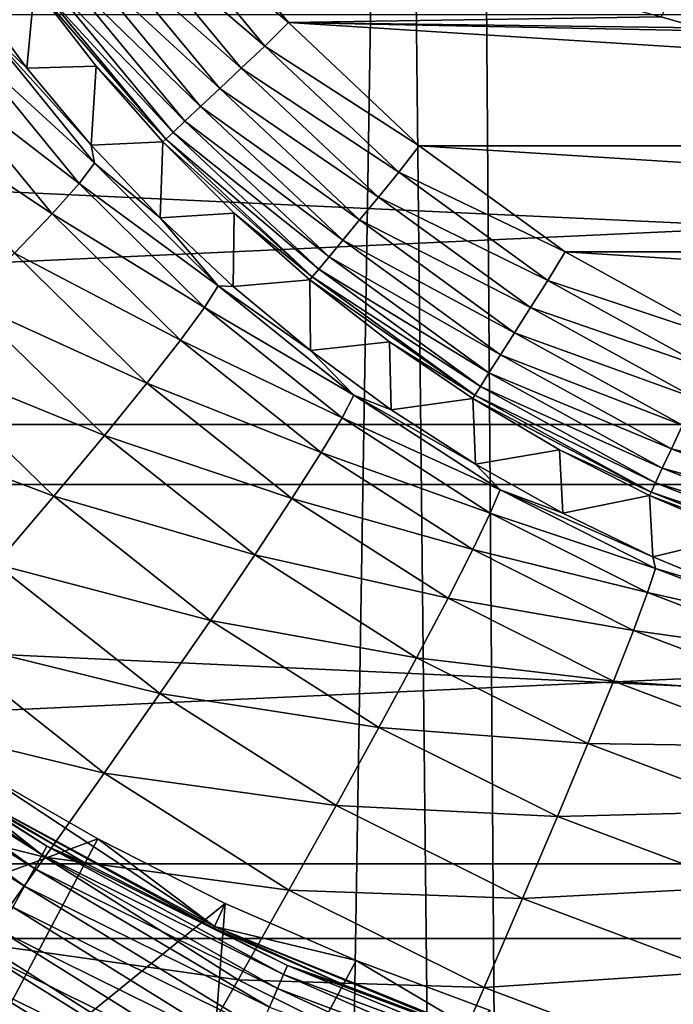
# Model space of a CAD drawing. Header units: metres. Extents: x -22 to 22, y 0 to 204.
# Tile 380 of 497: x -5.31 to -2.67, y 171.73 to 175.71. Entities that reach past the tile are written whole.
import ezdxf

# ---------------------------------------------------------------- set-up
doc = ezdxf.new("R2010")
doc.units = ezdxf.units.M
doc.layers.add('solid_002_SW0002', color=7, linetype='CONTINUOUS')
doc.layers.add('solid_002_SW0002_01', color=7, linetype='CONTINUOUS')

msp = doc.modelspace()

# ---------------------------------------------------------------- linework, layer by layer
at = {"layer": 'solid_002_SW0002'}
for points in [[(-3.77746, 182.678665, 261.764374), (-5.664724, 182.692719, 261.871124), (-5.436296, 81.178215, 275.220306)], [(-3.77746, 182.678665, 261.764374), (-5.436296, 81.178215, 275.220306), (-2.719687, 81.176041, 275.085602)], [(-3.472393, 182.67691, 261.751129), (-3.77746, 182.678665, 261.764374), (-2.719687, 81.176041, 275.085602)], [(-1.887785, 182.670227, 261.700287), (-3.472393, 182.67691, 261.751129), (-2.719687, 81.176041, 275.085602)], [(-1.887785, 182.670227, 261.700287), (-2.719687, 81.176041, 275.085602), (0, 81.175316, 275.040649)], [(-4.793009, 176.177673, 241.263153), (-4.687309, 176.261978, 241.25), (-4.223386, 175.700531, 241.25)], [(-2.715771, 175.723358, 241.25), (-4.223386, 175.700531, 241.25), (-4.687309, 176.261978, 241.25)], [(-4.898274, 176.101196, 241.30217), (-4.793009, 176.177673, 241.263153), (-4.318764, 175.604416, 241.263153)], [(-4.318764, 175.604416, 241.263153), (-4.793009, 176.177673, 241.263153), (-4.223386, 175.700531, 241.25)], [(-2.481523, 176.172821, 241.745636), (-2.56206, 175.679047, 241.25), (-2.715771, 175.723358, 241.25)], [(-4.995461, 176.030579, 241.365585), (-4.898274, 176.101196, 241.30217), (-4.413614, 175.515335, 241.30217)], [(-4.413614, 175.515335, 241.30217), (-4.898274, 176.101196, 241.30217), (-4.318764, 175.604416, 241.263153)], [(-5.080908, 175.968506, 241.451004), (-4.995461, 176.030579, 241.365585), (-4.501184, 175.433105, 241.365585)], [(-4.501184, 175.433105, 241.365585), (-4.995461, 176.030579, 241.365585), (-4.413614, 175.515335, 241.30217)], [(-5.151399, 175.917282, 241.555222), (-5.080908, 175.968506, 241.451004), (-4.578176, 175.360809, 241.451004)], [(-4.578176, 175.360809, 241.451004), (-5.080908, 175.968506, 241.451004), (-4.501184, 175.433105, 241.365585)], [(20.197836, 175.91188, 0.72), (-20.197836, 175.91188, 0.72), (-19.582014, 174.07486, 0.72)], [(-5.204278, 175.878876, 241.674301), (-5.151399, 175.917282, 241.555222), (-4.641693, 175.301163, 241.555222)], [(-4.641693, 175.301163, 241.555222), (-5.151399, 175.917282, 241.555222), (-4.578176, 175.360809, 241.451004)], [(-5.280659, 175.51622, 254.718216), (-5.521812, 175.84259, 254.74678), (-5.249965, 175.845673, 241.93779)], [(-5.280659, 175.51622, 254.718216), (-5.249965, 175.845673, 241.93779), (-5.000102, 175.52356, 241.93779)], [(-4.719325, 175.228256, 241.803772), (-5.249965, 175.845673, 241.93779), (-5.237556, 175.854691, 241.803772)], [(-4.719325, 175.228256, 241.803772), (-5.000102, 175.52356, 241.93779), (-5.249965, 175.845673, 241.93779)], [(-5.237556, 175.854691, 241.803772), (-5.204278, 175.878876, 241.674301), (-4.68934, 175.256424, 241.674301)], [(-4.719325, 175.228256, 241.803772), (-5.237556, 175.854691, 241.803772), (-4.68934, 175.256424, 241.674301)], [(-4.68934, 175.256424, 241.674301), (-5.204278, 175.878876, 241.674301), (-4.641693, 175.301163, 241.555222)], [(-5.452574, 175.67865, 255.166168), (-5.521812, 175.84259, 254.74678), (-5.280659, 175.51622, 254.718216)], [(20.239058, 173.833023), (-20.239056, 173.833023), (-20.874525, 175.732819)], [(20.874525, 175.732819), (20.239058, 173.833023), (-20.874525, 175.732819)], [(-4.318764, 175.604416, 241.263153), (-4.223386, 175.700531, 241.25), (-3.694236, 175.20256, 241.25)], [(-2.715771, 175.723358, 241.25), (-2.56206, 175.679047, 241.25), (-4.223386, 175.700531, 241.25)], [(3.694235, 175.20256, 241.25), (-3.694236, 175.20256, 241.25), (-4.223386, 175.700531, 241.25)], [(-2.4, 175.663651, 241.25), (3.694235, 175.20256, 241.25), (-4.223386, 175.700531, 241.25)], [(-2.56206, 175.679047, 241.25), (-2.4, 175.663651, 241.25), (-4.223386, 175.700531, 241.25)], [(-5.452574, 175.67865, 255.166168), (-5.007195, 175.132477, 255.118469), (-5.522742, 175.601944, 255.591431)], [(-5.452574, 175.67865, 255.166168), (-5.280659, 175.51622, 254.718216), (-5.020315, 175.205078, 254.690903)], [(-5.452574, 175.67865, 255.166168), (-5.020315, 175.205078, 254.690903), (-5.007195, 175.132477, 255.118469)], [(-5.522742, 175.601944, 255.591431), (-5.070084, 175.050095, 255.543808), (-5.642716, 175.490219, 255.99736)], [(-5.007195, 175.132477, 255.118469), (-5.070084, 175.050095, 255.543808), (-5.522742, 175.601944, 255.591431)], [(-4.413614, 175.515335, 241.30217), (-4.318764, 175.604416, 241.263153), (-3.776409, 175.095108, 241.263153)], [(-3.776409, 175.095108, 241.263153), (-4.318764, 175.604416, 241.263153), (-3.694236, 175.20256, 241.25)], [(-5.642716, 175.490219, 255.99736), (-5.178799, 174.927643, 255.949814), (-5.809942, 175.34584, 256.375305)], [(-5.070084, 175.050095, 255.543808), (-5.178799, 174.927643, 255.949814), (-5.642716, 175.490219, 255.99736)], [(-5.020315, 175.205078, 254.690903), (-5.280659, 175.51622, 254.718216), (-5.000102, 175.52356, 241.93779)], [(-5.020315, 175.205078, 254.690903), (-5.000102, 175.52356, 241.93779), (-4.730506, 175.217758, 241.93779)], [(-4.719325, 175.228256, 241.803772), (-4.730506, 175.217758, 241.93779), (-5.000102, 175.52356, 241.93779)], [(-4.501184, 175.433105, 241.365585), (-4.413614, 175.515335, 241.30217), (-3.859347, 174.994858, 241.30217)], [(-3.859347, 174.994858, 241.30217), (-4.413614, 175.515335, 241.30217), (-3.776409, 175.095108, 241.263153)], [(-4.578176, 175.360809, 241.451004), (-4.501184, 175.433105, 241.365585), (-3.93592, 174.902283, 241.365585)], [(-3.93592, 174.902283, 241.365585), (-4.501184, 175.433105, 241.365585), (-3.859347, 174.994858, 241.30217)], [(-5.178799, 174.927643, 255.949814), (-5.331025, 174.7677, 256.32785), (-5.809942, 175.34584, 256.375305)], [(-4.641693, 175.301163, 241.555222), (-4.578176, 175.360809, 241.451004), (-4.003244, 174.820908, 241.451004)], [(-4.003244, 174.820908, 241.451004), (-4.578176, 175.360809, 241.451004), (-3.93592, 174.902283, 241.365585)], [(-4.68934, 175.256424, 241.674301), (-4.641693, 175.301163, 241.555222), (-4.058784, 174.753769, 241.555222)], [(-4.058784, 174.753769, 241.555222), (-4.641693, 175.301163, 241.555222), (-4.003244, 174.820908, 241.451004)], [(-4.719325, 175.228256, 241.803772), (-4.68934, 175.256424, 241.674301), (-4.100448, 174.703415, 241.674301)], [(-4.100448, 174.703415, 241.674301), (-4.68934, 175.256424, 241.674301), (-4.058784, 174.753769, 241.555222)], [(-4.741752, 174.910309, 254.6651), (-5.020315, 175.205078, 254.690903), (-4.730506, 175.217758, 241.93779)], [(-4.741752, 174.910309, 254.6651), (-4.730506, 175.217758, 241.93779), (-4.442241, 174.929489, 241.93779)], [(-4.126667, 174.671722, 241.803772), (-4.730506, 175.217758, 241.93779), (-4.719325, 175.228256, 241.803772)], [(-4.126667, 174.671722, 241.803772), (-4.442241, 174.929489, 241.93779), (-4.730506, 175.217758, 241.93779)], [(-4.126667, 174.671722, 241.803772), (-4.719325, 175.228256, 241.803772), (-4.100448, 174.703415, 241.674301)], [(-5.007195, 175.132477, 255.118469), (-5.020315, 175.205078, 254.690903), (-4.741752, 174.910309, 254.6651)], [(-3.776409, 175.095108, 241.263153), (-3.694236, 175.20256, 241.25), (-3.104358, 174.773376, 241.25)], [(3.104358, 174.773376, 241.25), (-3.104358, 174.773376, 241.25), (-3.694236, 175.20256, 241.25)], [(3.694235, 175.20256, 241.25), (3.104358, 174.773376, 241.25), (-3.694236, 175.20256, 241.25)], [(-5.007195, 175.132477, 255.118469), (-4.507392, 174.635696, 255.075027), (-5.070084, 175.050095, 255.543808)], [(-5.007195, 175.132477, 255.118469), (-4.741752, 174.910309, 254.6651), (-4.507392, 174.635696, 255.075027)], [(-3.859347, 174.994858, 241.30217), (-3.776409, 175.095108, 241.263153), (-3.174498, 174.657791, 241.263153)], [(-3.174498, 174.657791, 241.263153), (-3.776409, 175.095108, 241.263153), (-3.104358, 174.773376, 241.25)], [(-5.070084, 175.050095, 255.543808), (-4.562732, 174.548477, 255.500443), (-5.178799, 174.927643, 255.949814)], [(-4.507392, 174.635696, 255.075027), (-4.562732, 174.548477, 255.500443), (-5.070084, 175.050095, 255.543808)], [(-3.93592, 174.902283, 241.365585), (-3.859347, 174.994858, 241.30217), (-3.244217, 174.547928, 241.30217)], [(-3.244217, 174.547928, 241.30217), (-3.859347, 174.994858, 241.30217), (-3.174498, 174.657791, 241.263153)], [(-4.446002, 174.63295, 254.640839), (-4.741752, 174.910309, 254.6651), (-4.442241, 174.929489, 241.93779)], [(-4.446002, 174.63295, 254.640839), (-4.442241, 174.929489, 241.93779), (-4.136444, 174.659897, 241.93779)], [(-4.126667, 174.671722, 241.803772), (-4.136444, 174.659897, 241.93779), (-4.442241, 174.929489, 241.93779)], [(-5.178799, 174.927643, 255.949814), (-4.659396, 174.416534, 255.906525), (-5.331025, 174.7677, 256.32785)], [(-4.562732, 174.548477, 255.500443), (-4.659396, 174.416534, 255.906525), (-5.178799, 174.927643, 255.949814)], [(-4.507392, 174.635696, 255.075027), (-4.741752, 174.910309, 254.6651), (-4.446002, 174.63295, 254.640839)], [(-4.003244, 174.820908, 241.451004), (-3.93592, 174.902283, 241.365585), (-3.308585, 174.446503, 241.365585)], [(-3.308585, 174.446503, 241.365585), (-3.93592, 174.902283, 241.365585), (-3.244217, 174.547928, 241.30217)], [(-4.058784, 174.753769, 241.555222), (-4.003244, 174.820908, 241.451004), (-3.365179, 174.35733, 241.451004)], [(-3.365179, 174.35733, 241.451004), (-4.003244, 174.820908, 241.451004), (-3.308585, 174.446503, 241.365585)], [(-3.174498, 174.657791, 241.263153), (-3.104358, 174.773376, 241.25), (-2.467815, 174.423157, 241.25)], [(2.467815, 174.423157, 241.25), (-2.467815, 174.423157, 241.25), (-3.104358, 174.773376, 241.25)], [(3.104358, 174.773376, 241.25), (2.467815, 174.423157, 241.25), (-3.104358, 174.773376, 241.25)], [(-5.331025, 174.7677, 256.32785), (-4.795324, 174.242676, 256.284607), (-5.523519, 174.573669, 256.66983)], [(-4.659396, 174.416534, 255.906525), (-4.795324, 174.242676, 256.284607), (-5.331025, 174.7677, 256.32785)], [(-4.100448, 174.703415, 241.674301), (-4.058784, 174.753769, 241.555222), (-3.411866, 174.283752, 241.555222)], [(-3.411866, 174.283752, 241.555222), (-4.058784, 174.753769, 241.555222), (-3.365179, 174.35733, 241.451004)], [(-4.126667, 174.671722, 241.803772), (-4.100448, 174.703415, 241.674301), (-3.446889, 174.228577, 241.674301)], [(-3.446889, 174.228577, 241.674301), (-4.100448, 174.703415, 241.674301), (-3.411866, 174.283752, 241.555222)], [(-4.134149, 174.374023, 254.618057), (-4.446002, 174.63295, 254.640839), (-4.136444, 174.659897, 241.93779)], [(-3.46893, 174.193848, 241.803772), (-4.136444, 174.659897, 241.93779), (-4.126667, 174.671722, 241.803772)], [(-4.134149, 174.374023, 254.618057), (-4.136444, 174.659897, 241.93779), (-3.814323, 174.410034, 241.93779)], [(-3.46893, 174.193848, 241.803772), (-3.814323, 174.410034, 241.93779), (-4.136444, 174.659897, 241.93779)], [(-3.46893, 174.193848, 241.803772), (-4.126667, 174.671722, 241.803772), (-3.446889, 174.228577, 241.674301)], [(-3.244217, 174.547928, 241.30217), (-3.174498, 174.657791, 241.263153), (-2.522523, 174.299362, 241.263153)], [(-2.522523, 174.299362, 241.263153), (-3.174498, 174.657791, 241.263153), (-2.467815, 174.423157, 241.25)], [(-4.507392, 174.635696, 255.075027), (-3.958624, 174.193726, 255.036316), (-4.562732, 174.548477, 255.500443)], [(-4.507392, 174.635696, 255.075027), (-4.446002, 174.63295, 254.640839), (-4.134149, 174.374023, 254.618057)], [(-4.507392, 174.635696, 255.075027), (-4.134149, 174.374023, 254.618057), (-3.958624, 174.193726, 255.036316)], [(-5.523519, 174.573669, 256.66983), (-4.967623, 174.030624, 256.626678), (-5.752183, 174.349701, 256.968506)], [(-4.795324, 174.242676, 256.284607), (-4.967623, 174.030624, 256.626678), (-5.523519, 174.573669, 256.66983)], [(-4.562732, 174.548477, 255.500443), (-4.006229, 174.102417, 255.461823), (-4.659396, 174.416534, 255.906525)], [(-3.958624, 174.193726, 255.036316), (-4.006229, 174.102417, 255.461823), (-4.562732, 174.548477, 255.500443)], [(-3.308585, 174.446503, 241.365585), (-3.244217, 174.547928, 241.30217), (-2.577923, 174.181641, 241.30217)], [(-2.577923, 174.181641, 241.30217), (-3.244217, 174.547928, 241.30217), (-2.522523, 174.299362, 241.263153)], [(-4.659396, 174.416534, 255.906525), (-4.090183, 173.962265, 255.867981), (-4.795324, 174.242676, 256.284607)], [(-4.006229, 174.102417, 255.461823), (-4.090183, 173.962265, 255.867981), (-4.659396, 174.416534, 255.906525)], [(-3.365179, 174.35733, 241.451004), (-3.308585, 174.446503, 241.365585), (-2.629072, 174.072937, 241.365585)], [(-2.629072, 174.072937, 241.365585), (-3.308585, 174.446503, 241.365585), (-2.577923, 174.181641, 241.30217)], [(-3.807332, 174.134415, 254.597015), (-4.134149, 174.374023, 254.618057), (-3.814323, 174.410034, 241.93779)], [(-3.958624, 174.193726, 255.036316), (-4.134149, 174.374023, 254.618057), (-3.807332, 174.134415, 254.597015)], [(-3.807332, 174.134415, 254.597015), (-3.814323, 174.410034, 241.93779), (-3.477148, 174.180893, 241.93779)], [(-3.46893, 174.193848, 241.803772), (-3.477148, 174.180893, 241.93779), (-3.814323, 174.410034, 241.93779)], [(-5.752183, 174.349701, 256.968506), (-5.172624, 173.784882, 256.925415), (-6.012148, 174.100555, 257.217499)], [(-4.967623, 174.030624, 256.626678), (-5.172624, 173.784882, 256.925415), (-5.752183, 174.349701, 256.968506)], [(-3.411866, 174.283752, 241.555222), (-3.365179, 174.35733, 241.451004), (-2.674042, 173.977371, 241.451004)], [(-2.674042, 173.977371, 241.451004), (-3.365179, 174.35733, 241.451004), (-2.629072, 174.072937, 241.365585)], [(-3.446889, 174.228577, 241.674301), (-3.411866, 174.283752, 241.555222), (-2.711141, 173.898529, 241.555222)], [(-2.711141, 173.898529, 241.555222), (-3.411866, 174.283752, 241.555222), (-2.674042, 173.977371, 241.451004)], [(-4.795324, 174.242676, 256.284607), (-4.208698, 173.776245, 256.246124), (-4.967623, 174.030624, 256.626678)], [(-4.090183, 173.962265, 255.867981), (-4.208698, 173.776245, 256.246124), (-4.795324, 174.242676, 256.284607)], [(-3.46893, 174.193848, 241.803772), (-3.446889, 174.228577, 241.674301), (-2.738971, 173.839386, 241.674301)], [(-2.738971, 173.839386, 241.674301), (-3.446889, 174.228577, 241.674301), (-2.711141, 173.898529, 241.555222)], [(-3.958624, 174.193726, 255.036316), (-3.366848, 173.811279, 255.002792), (-4.006229, 174.102417, 255.461823)], [(-3.958624, 174.193726, 255.036316), (-3.807332, 174.134415, 254.597015), (-3.466737, 173.914993, 254.57782)], [(-3.958624, 174.193726, 255.036316), (-3.466737, 173.914993, 254.57782), (-3.366848, 173.811279, 255.002792)], [(-3.466737, 173.914993, 254.57782), (-3.807332, 174.134415, 254.597015), (-3.477148, 174.180893, 241.93779)], [(-2.756485, 173.80217, 241.803772), (-3.477148, 174.180893, 241.93779), (-3.46893, 174.193848, 241.803772)], [(-3.466737, 173.914993, 254.57782), (-3.477148, 174.180893, 241.93779), (-3.126251, 173.973373, 241.93779)], [(-2.756485, 173.80217, 241.803772), (-3.126251, 173.973373, 241.93779), (-3.477148, 174.180893, 241.93779)], [(-2.756485, 173.80217, 241.803772), (-3.46893, 174.193848, 241.803772), (-2.738971, 173.839386, 241.674301)], [(-5.172624, 173.784882, 256.925415), (-5.40596, 173.510681, 257.174438), (-6.012148, 174.100555, 257.217499)], [(-4.006229, 174.102417, 255.461823), (-3.4066, 173.716629, 255.42836), (-4.090183, 173.962265, 255.867981)], [(-3.366848, 173.811279, 255.002792), (-3.4066, 173.716629, 255.42836), (-4.006229, 174.102417, 255.461823)], [(19.582014, 174.07486, 0.72), (-19.582014, 174.07486, 0.72), (-18.79812, 172.298904, 0.72)], [(-2.674042, 173.977371, 241.451004), (-2.629072, 174.072937, 241.365585), (-1.908096, 173.787491, 241.365585)], [(-4.967623, 174.030624, 256.626678), (-4.359251, 173.548325, 256.588257), (-5.172624, 173.784882, 256.925415)], [(-4.208698, 173.776245, 256.246124), (-4.359251, 173.548325, 256.588257), (-4.967623, 174.030624, 256.626678)], [(-3.113612, 173.716537, 254.560349), (-3.466737, 173.914993, 254.57782), (-3.126251, 173.973373, 241.93779)], [(-3.113612, 173.716537, 254.560349), (-3.126251, 173.973373, 241.93779), (-2.763016, 173.7883, 241.93779)], [(-2.756485, 173.80217, 241.803772), (-2.763016, 173.7883, 241.93779), (-3.126251, 173.973373, 241.93779)], [(-2.711141, 173.898529, 241.555222), (-2.674042, 173.977371, 241.451004), (-1.940734, 173.687027, 241.451004)], [(-1.940734, 173.687027, 241.451004), (-2.674042, 173.977371, 241.451004), (-1.908096, 173.787491, 241.365585)], [(-4.090183, 173.962265, 255.867981), (-3.477309, 173.56955, 255.834595), (-4.208698, 173.776245, 256.246124)], [(-3.4066, 173.716629, 255.42836), (-3.477309, 173.56955, 255.834595), (-4.090183, 173.962265, 255.867981)], [(-3.366848, 173.811279, 255.002792), (-3.466737, 173.914993, 254.57782), (-3.113612, 173.716537, 254.560349)], [(-2.738971, 173.839386, 241.674301), (-2.711141, 173.898529, 241.555222), (-1.967659, 173.604172, 241.555222)], [(-1.967659, 173.604172, 241.555222), (-2.711141, 173.898529, 241.555222), (-1.940734, 173.687027, 241.451004)], [(19.429903, 171.997269), (-19.429903, 171.997253), (-20.239056, 173.833023)], [(20.239058, 173.833023), (19.429903, 171.997269), (-20.239056, 173.833023)], [(-2.756485, 173.80217, 241.803772), (-2.738971, 173.839386, 241.674301), (-1.987858, 173.542007, 241.674301)], [(-1.987858, 173.542007, 241.674301), (-2.738971, 173.839386, 241.674301), (-1.967659, 173.604172, 241.555222)], [(-5.172624, 173.784882, 256.925415), (-4.538634, 173.283371, 256.887054), (-5.40596, 173.510681, 257.174438)], [(-4.359251, 173.548325, 256.588257), (-4.538634, 173.283371, 256.887054), (-5.172624, 173.784882, 256.925415)], [(-4.208698, 173.776245, 256.246124), (-3.577469, 173.373169, 256.21283), (-4.359251, 173.548325, 256.588257)], [(-3.477309, 173.56955, 255.834595), (-3.577469, 173.373169, 256.21283), (-4.208698, 173.776245, 256.246124)], [(-3.366848, 173.811279, 255.002792), (-2.73846, 173.492584, 254.974823), (-3.4066, 173.716629, 255.42836)], [(-3.366848, 173.811279, 255.002792), (-3.113612, 173.716537, 254.560349), (-2.749264, 173.53978, 254.544785)], [(-3.366848, 173.811279, 255.002792), (-2.749264, 173.53978, 254.544785), (-2.73846, 173.492584, 254.974823)], [(-2.749264, 173.53978, 254.544785), (-3.113612, 173.716537, 254.560349), (-2.763016, 173.7883, 241.93779)], [(-2.000568, 173.502884, 241.803772), (-2.763016, 173.7883, 241.93779), (-2.756485, 173.80217, 241.803772)], [(-2.749264, 173.53978, 254.544785), (-2.763016, 173.7883, 241.93779), (-2.388876, 173.626389, 241.93779)], [(-2.000568, 173.502884, 241.803772), (-2.388876, 173.626389, 241.93779), (-2.763016, 173.7883, 241.93779)], [(-2.000568, 173.502884, 241.803772), (-2.756485, 173.80217, 241.803772), (-1.987858, 173.542007, 241.674301)], [(-3.4066, 173.716629, 255.42836), (-2.770292, 173.395264, 255.400452), (-3.477309, 173.56955, 255.834595)], [(-2.73846, 173.492584, 254.974823), (-2.770292, 173.395264, 255.400452), (-3.4066, 173.716629, 255.42836)], [(-2.37504, 173.385315, 254.53125), (-2.749264, 173.53978, 254.544785), (-2.388876, 173.626389, 241.93779)], [(-4.359251, 173.548325, 256.588257), (-3.704947, 173.131683, 256.554993), (-4.538634, 173.283371, 256.887054)], [(-3.577469, 173.373169, 256.21283), (-3.704947, 173.131683, 256.554993), (-4.359251, 173.548325, 256.588257)], [(-3.477309, 173.56955, 255.834595), (-2.827332, 173.242538, 255.806747), (-3.577469, 173.373169, 256.21283)], [(-2.770292, 173.395264, 255.400452), (-2.827332, 173.242538, 255.806747), (-3.477309, 173.56955, 255.834595)], [(-2.73846, 173.492584, 254.974823), (-2.749264, 173.53978, 254.544785), (-2.37504, 173.385315, 254.53125)], [(-5.40596, 173.510681, 257.174438), (-4.743029, 172.987015, 257.136139), (-5.662663, 173.213867, 257.3685)], [(-4.538634, 173.283371, 256.887054), (-4.743029, 172.987015, 257.136139), (-5.40596, 173.510681, 257.174438)], [(-2.73846, 173.492584, 254.974823), (-2.080375, 173.241028, 254.952728), (-2.770292, 173.395264, 255.400452)], [(-2.73846, 173.492584, 254.974823), (-2.37504, 173.385315, 254.53125), (-2.080375, 173.241028, 254.952728)], [(-2.770292, 173.395264, 255.400452), (-2.104257, 173.141693, 255.378418), (-2.827332, 173.242538, 255.806747)], [(-2.080375, 173.241028, 254.952728), (-2.104257, 173.141693, 255.378418), (-2.770292, 173.395264, 255.400452)], [(-3.577469, 173.373169, 256.21283), (-2.908364, 173.037628, 256.185028), (-3.704947, 173.131683, 256.554993)], [(-2.827332, 173.242538, 255.806747), (-2.908364, 173.037628, 256.185028), (-3.577469, 173.373169, 256.21283)], [(-4.538634, 173.283371, 256.887054), (-3.857028, 172.85022, 256.853851), (-4.743029, 172.987015, 257.136139)], [(-3.704947, 173.131683, 256.554993), (-3.857028, 172.85022, 256.853851), (-4.538634, 173.283371, 256.887054)], [(-2.827332, 173.242538, 255.806747), (-2.147305, 172.984573, 255.78476), (-2.908364, 173.037628, 256.185028)], [(-2.104257, 173.141693, 255.378418), (-2.147305, 172.984573, 255.78476), (-2.827332, 173.242538, 255.806747)], [(-5.662663, 173.213867, 257.3685), (-4.968083, 172.665558, 257.330231), (-5.937267, 172.900742, 257.503418)], [(-4.743029, 172.987015, 257.136139), (-4.968083, 172.665558, 257.330231), (-5.662663, 173.213867, 257.3685)], [(-3.704947, 173.131683, 256.554993), (-3.011664, 172.784927, 256.527252), (-3.857028, 172.85022, 256.853851)], [(-2.908364, 173.037628, 256.185028), (-3.011664, 172.784927, 256.527252), (-3.704947, 173.131683, 256.554993)], [(-2.908364, 173.037628, 256.185028), (-2.208604, 172.773026, 256.163116), (-3.011664, 172.784927, 256.527252)], [(-2.147305, 172.984573, 255.78476), (-2.208604, 172.773026, 256.163116), (-2.908364, 173.037628, 256.185028)], [(-4.743029, 172.987015, 257.136139), (-4.030475, 172.534775, 257.102966), (-4.968083, 172.665558, 257.330231)], [(-3.857028, 172.85022, 256.853851), (-4.030475, 172.534775, 257.102966), (-4.743029, 172.987015, 257.136139)], [(-6.119894, 172.948105, 251.912323), (-6.142712, 172.915619, 252.018463), (-5.219805, 172.335266, 252.018463)], [(-5.200415, 172.369904, 251.912323), (-6.119894, 172.948105, 251.912323), (-5.219805, 172.335266, 252.018463)], [(-6.042909, 172.912476, 251.800095), (-6.119894, 172.948105, 251.912323), (-5.200415, 172.369904, 251.912323)], [(-5.937267, 172.900742, 257.503418), (-5.209003, 172.325851, 257.465179), (-6.223924, 172.578003, 257.576385)], [(-6.142712, 172.915619, 252.018463), (-6.178681, 172.86441, 252.11293), (-5.250371, 172.280655, 252.11293)], [(-5.219805, 172.335266, 252.018463), (-6.142712, 172.915619, 252.018463), (-5.250371, 172.280655, 252.11293)], [(-5.553285, 172.59375, 251.800095), (-6.042909, 172.912476, 251.800095), (-5.200415, 172.369904, 251.912323)], [(-4.968083, 172.665558, 257.330231), (-5.209003, 172.325851, 257.465179), (-5.937267, 172.900742, 257.503418)], [(-6.178681, 172.86441, 252.11293), (-6.225955, 172.797119, 252.190887), (-5.290542, 172.208893, 252.190887)], [(-5.250371, 172.280655, 252.11293), (-6.178681, 172.86441, 252.11293), (-5.290542, 172.208893, 252.190887)], [(-3.857028, 172.85022, 256.853851), (-3.13503, 172.489792, 256.826141), (-4.030475, 172.534775, 257.102966)], [(-3.011664, 172.784927, 256.527252), (-3.13503, 172.489792, 256.826141), (-3.857028, 172.85022, 256.853851)], [(-5.290542, 172.208893, 252.190887), (-6.225955, 172.797119, 252.190887), (-5.338255, 172.123657, 252.248322)], [(-3.011664, 172.784927, 256.527252), (-2.286847, 172.51152, 256.505371), (-3.13503, 172.489792, 256.826141)], [(-2.208604, 172.773026, 256.163116), (-2.286847, 172.51152, 256.505371), (-3.011664, 172.784927, 256.527252)], [(-5.495676, 172.687653, 249.424011), (-4.994579, 172.399353, 249.424011), (-6.609035, 171.802597, 248.574905)], [(-5.54954, 172.599869, 251.389343), (-4.522206, 172.045792, 251.389343), (-5.495676, 172.687653, 249.424011)], [(-4.522206, 172.045792, 251.389343), (-4.994579, 172.399353, 249.424011), (-5.495676, 172.687653, 249.424011)], [(-4.968083, 172.665558, 257.330231), (-4.221592, 172.192078, 257.297119), (-5.209003, 172.325851, 257.465179)], [(-4.030475, 172.534775, 257.102966), (-4.221592, 172.192078, 257.297119), (-4.968083, 172.665558, 257.330231)], [(-5.046891, 172.302399, 251.800095), (-5.54954, 172.599869, 251.389343), (-5.553285, 172.59375, 251.800095)], [(-5.046891, 172.302399, 251.800095), (-5.553285, 172.59375, 251.800095), (-5.200415, 172.369904, 251.912323)], [(-4.525258, 172.039307, 251.800095), (-4.522206, 172.045792, 251.389343), (-5.54954, 172.599869, 251.389343)], [(-4.525258, 172.039307, 251.800095), (-5.54954, 172.599869, 251.389343), (-5.046891, 172.302399, 251.800095)], [(-5.209003, 172.325851, 257.465179), (-5.460659, 171.975128, 257.538147), (-6.223924, 172.578003, 257.576385)], [(-4.030475, 172.534775, 257.102966), (-3.275837, 172.158524, 257.075317), (-4.221592, 172.192078, 257.297119)], [(-3.13503, 172.489792, 256.826141), (-3.275837, 172.158524, 257.075317), (-4.030475, 172.534775, 257.102966)], [(-2.286847, 172.51152, 256.505371), (-2.380368, 172.205658, 256.804321), (-3.13503, 172.489792, 256.826141)], [(-3.13503, 172.489792, 256.826141), (-2.380368, 172.205658, 256.804321), (-3.275837, 172.158524, 257.075317)], [(-4.994579, 172.399353, 249.424011), (-5.624896, 171.209717, 248.574905), (-6.609035, 171.802597, 248.574905)], [(-4.994579, 172.399353, 249.424011), (-4.4784, 172.139008, 249.424011), (-5.624896, 171.209717, 248.574905)], [(-4.522206, 172.045792, 251.389343), (-4.4784, 172.139008, 249.424011), (-4.994579, 172.399353, 249.424011)], [(-5.200415, 172.369904, 251.912323), (-5.219805, 172.335266, 252.018463), (-4.24257, 171.851959, 252.018463)], [(-4.22681, 171.888397, 251.912323), (-5.200415, 172.369904, 251.912323), (-4.24257, 171.851959, 252.018463)], [(-5.046891, 172.302399, 251.800095), (-5.200415, 172.369904, 251.912323), (-4.22681, 171.888397, 251.912323)], [(-5.209003, 172.325851, 257.465179), (-4.426312, 171.829407, 257.432098), (-5.460659, 171.975128, 257.538147)], [(-5.219805, 172.335266, 252.018463), (-5.250371, 172.280655, 252.11293), (-4.267414, 171.794525, 252.11293)], [(-4.24257, 171.851959, 252.018463), (-5.219805, 172.335266, 252.018463), (-4.267414, 171.794525, 252.11293)], [(-4.221592, 172.192078, 257.297119), (-4.426312, 171.829407, 257.432098), (-5.209003, 172.325851, 257.465179)], [(-4.525258, 172.039307, 251.800095), (-5.046891, 172.302399, 251.800095), (-4.22681, 171.888397, 251.912323)], [(18.79812, 172.298904, 0.72), (-18.79812, 172.298904, 0.72), (-17.854202, 170.604904, 0.72)], [(-5.250371, 172.280655, 252.11293), (-5.290542, 172.208893, 252.190887), (-4.300064, 171.71904, 252.190887)], [(-4.267414, 171.794525, 252.11293), (-5.250371, 172.280655, 252.11293), (-4.300064, 171.71904, 252.190887)], [(-5.290542, 172.208893, 252.190887), (-5.338255, 172.123657, 252.248322), (-4.338845, 171.629395, 252.248322)], [(-4.300064, 171.71904, 252.190887), (-5.290542, 172.208893, 252.190887), (-4.338845, 171.629395, 252.248322)], [(-4.221592, 172.192078, 257.297119), (-3.431086, 171.798172, 257.26947), (-4.426312, 171.829407, 257.432098)], [(-3.275837, 172.158524, 257.075317), (-3.431086, 171.798172, 257.26947), (-4.221592, 172.192078, 257.297119)], [(-2.380368, 172.205658, 256.804321), (-2.487177, 171.861938, 257.053528), (-3.275837, 172.158524, 257.075317)], [(-3.275837, 172.158524, 257.075317), (-2.487177, 171.861938, 257.053528), (-3.431086, 171.798172, 257.26947)], [(-4.4784, 172.139008, 249.424011), (-4.588039, 170.714798, 248.574905), (-5.624896, 171.209717, 248.574905)], [(-5.338255, 172.123657, 252.248322), (-5.39106, 172.029327, 252.282288), (-4.381764, 171.530167, 252.282288)], [(-4.338845, 171.629395, 252.248322), (-5.338255, 172.123657, 252.248322), (-4.381764, 171.530167, 252.282288)], [(-4.4784, 172.139008, 249.424011), (-3.948705, 171.90741, 249.424011), (-4.588039, 170.714798, 248.574905)], [(-4.522206, 172.045792, 251.389343), (-3.948705, 171.90741, 249.424011), (-4.4784, 172.139008, 249.424011)], [(-5.39106, 172.029327, 252.282288), (-5.446245, 171.930756, 252.291046), (-4.426617, 171.426483, 252.291046)], [(-4.381764, 171.530167, 252.282288), (-5.39106, 172.029327, 252.282288), (-4.426617, 171.426483, 252.291046)], [(-3.989961, 171.805252, 251.800095), (-4.522206, 172.045792, 251.389343), (-4.525258, 172.039307, 251.800095)], [(-3.989961, 171.805252, 251.800095), (-4.525258, 172.039307, 251.800095), (-4.22681, 171.888397, 251.912323)], [(-4.522206, 172.045792, 251.389343), (-3.440294, 171.607742, 251.389343), (-3.948705, 171.90741, 249.424011)], [(-3.442616, 171.600967, 251.800095), (-3.440294, 171.607742, 251.389343), (-4.522206, 172.045792, 251.389343)], [(-3.442616, 171.600967, 251.800095), (-4.522206, 172.045792, 251.389343), (-3.989961, 171.805252, 251.800095)], [(19.429903, 171.997269), (18.454901, 170.245438), (-19.429903, 171.997253)], [(18.454901, 170.245438), (-18.454901, 170.245438), (-19.429903, 171.997253)], [(-5.460659, 171.975128, 257.538147), (-4.640273, 171.454514, 257.505066), (-5.717692, 171.62088, 257.547546)], [(-4.426312, 171.829407, 257.432098), (-4.640273, 171.454514, 257.505066), (-5.460659, 171.975128, 257.538147)], [(-5.446245, 171.930756, 252.291046), (-5.500975, 171.832977, 252.274124), (-4.471101, 171.323639, 252.274124)], [(-4.426617, 171.426483, 252.291046), (-5.446245, 171.930756, 252.291046), (-4.471101, 171.323639, 252.274124)], [(-3.948705, 171.90741, 249.424011), (-3.407082, 171.705246, 249.424011), (-4.588039, 170.714798, 248.574905)], [(-3.440294, 171.607742, 251.389343), (-3.407082, 171.705246, 249.424011), (-3.948705, 171.90741, 249.424011)], [(-4.22681, 171.888397, 251.912323), (-4.24257, 171.851959, 252.018463), (-3.221179, 171.470734, 252.018463)], [(-3.209213, 171.508591, 251.912323), (-4.22681, 171.888397, 251.912323), (-3.221179, 171.470734, 252.018463)], [(-3.989961, 171.805252, 251.800095), (-4.22681, 171.888397, 251.912323), (-3.209213, 171.508591, 251.912323)], [(-5.500975, 171.832977, 252.274124), (-5.552439, 171.741043, 252.232422), (-4.51293, 171.226944, 252.232422)], [(-4.471101, 171.323639, 252.274124), (-5.500975, 171.832977, 252.274124), (-4.51293, 171.226944, 252.232422)], [(-4.426312, 171.829407, 257.432098), (-3.597471, 171.416412, 257.40448), (-4.640273, 171.454514, 257.505066)], [(-3.431086, 171.798172, 257.26947), (-3.597471, 171.416412, 257.40448), (-4.426312, 171.829407, 257.432098)], [(-4.24257, 171.851959, 252.018463), (-4.267414, 171.794525, 252.11293), (-3.240041, 171.411072, 252.11293)], [(-3.221179, 171.470734, 252.018463), (-4.24257, 171.851959, 252.018463), (-3.240041, 171.411072, 252.11293)], [(-2.487177, 171.861938, 257.053528), (-2.604998, 171.487686, 257.247711), (-3.431086, 171.798172, 257.26947)], [(-4.267414, 171.794525, 252.11293), (-4.300064, 171.71904, 252.190887), (-3.264831, 171.332657, 252.190887)], [(-3.240041, 171.411072, 252.11293), (-4.267414, 171.794525, 252.11293), (-3.264831, 171.332657, 252.190887)], [(-3.442616, 171.600967, 251.800095), (-3.989961, 171.805252, 251.800095), (-3.209213, 171.508591, 251.912323)], [(-3.431086, 171.798172, 257.26947), (-2.604998, 171.487686, 257.247711), (-3.597471, 171.416412, 257.40448)], [(-5.552439, 171.741043, 252.232422), (-5.597994, 171.659668, 252.16806), (-4.549956, 171.141342, 252.16806)], [(-4.51293, 171.226944, 252.232422), (-5.552439, 171.741043, 252.232422), (-4.549956, 171.141342, 252.16806)]]:
    msp.add_3dface(points, dxfattribs=at)
at = {"layer": 'solid_002_SW0002_01'}
for points in [[(20.197836, 175.91188, 0.72), (-19.582014, 174.07486, 0.72), (19.582014, 174.07486, 0.72)], [(19.582014, 174.07486, 0.72), (-18.79812, 172.298904, 0.72), (18.79812, 172.298904, 0.72)], [(18.79812, 172.298904, 0.72), (-17.854202, 170.604904, 0.72), (17.854202, 170.604904, 0.72)]]:
    msp.add_3dface(points, dxfattribs=at)

doc.saveas('drawing.dxf')
